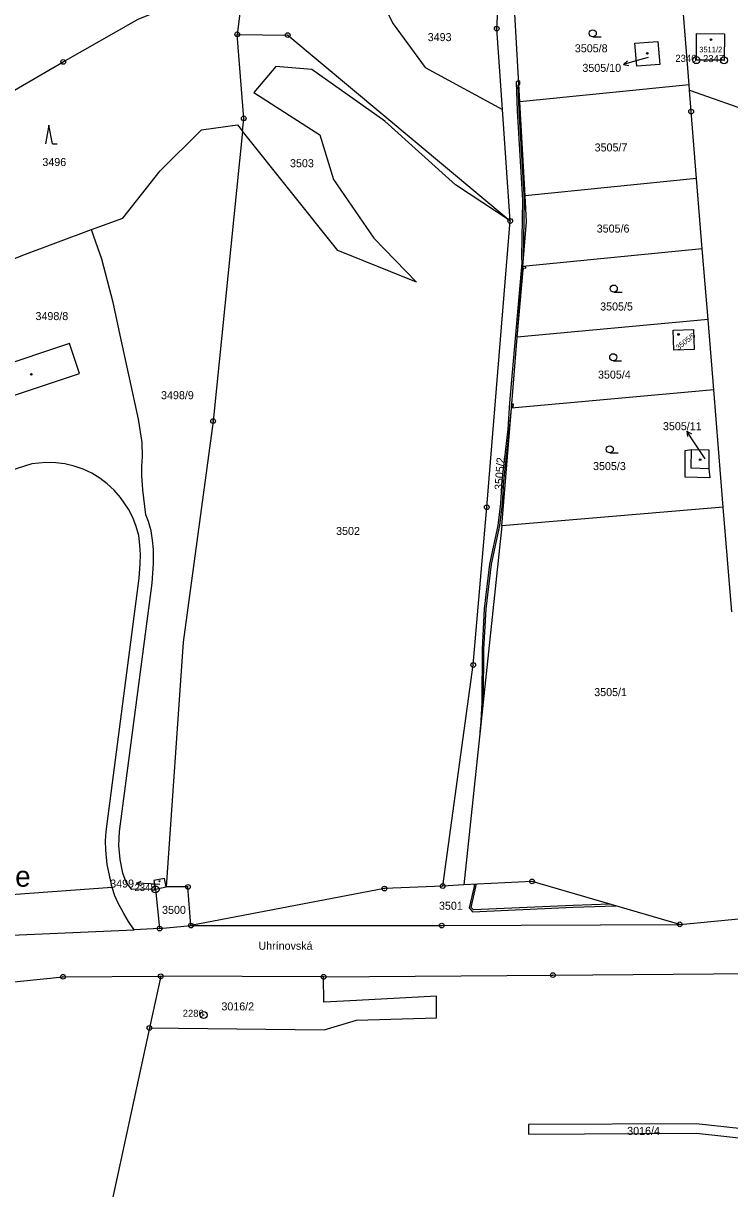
# Model space of a CAD drawing. Extents: x -644096 to -634268, y -1141430 to -1133463.
# Drawn here: x -641546.1 to -641396.2, y -1138498.2 to -1138250.7 of the extents above; entities that cross this region are included whole.
import ezdxf

# ---------------------------------------------------------------- set-up
doc = ezdxf.new("R2010")
doc.units = 0
for name, color, linetype in [('_CIVIL_CONSTRUCTION', 7, 'Continuous'), ('B_Hranice _3D', 7, 'Continuous'), ('M_Svah_Nasyp', 7, 'Continuous'), ('M_Svah_Zarez', 7, 'Continuous'), ('svrsek_osa_sjezdy', 7, 'Continuous'), ('svrsek_osa_VRT', 7, 'Continuous'), ('svrsek_popisy_VRT', 7, 'Continuous'), ('terminal_VRT', 7, 'Continuous')]:
    doc.layers.add(name, color=color, linetype=linetype)

msp = doc.modelspace()

# ---------------------------------------------------------------- linework, layer by layer
at = {"layer": '_CIVIL_CONSTRUCTION'}
for centre, radius in [((-641500.73, -1138253.04), 0.5), ((-641500.73, -1138253.04), 0.0303), ((-641490.01, -1138253.21), 0.5), ((-641490.01, -1138253.21), 0.0303), ((-641445.64, -1138251.83), 0.5), ((-641445.64, -1138251.83), 0.0303), ((-641403.27, -1138258.51), 0.75), ((-641397.4, -1138258.56), 0.75), ((-641537.66, -1138258.88), 0.5), ((-641537.66, -1138258.88), 0.0303), ((-641403.27, -1138258.51), 0.03), ((-641397.4, -1138258.56), 0.03), ((-641499.33, -1138270.88), 0.5), ((-641404.37, -1138269.43), 0.5), ((-641404.37, -1138269.43), 0.0303), ((-641499.33, -1138270.88), 0.0303), ((-641442.79, -1138292.68), 0.5), ((-641442.79, -1138292.68), 0.0303), ((-641505.85, -1138335.17), 0.5), ((-641505.85, -1138335.17), 0.0303), ((-641447.76, -1138353.47), 0.5), ((-641447.76, -1138353.47), 0.0303), ((-641450.64, -1138386.98), 0.5), ((-641450.64, -1138386.98), 0.0303), ((-641511.19, -1138434.1), 0.5), ((-641457.1, -1138433.92), 0.5), ((-641438.15, -1138432.95), 0.5), ((-641438.15, -1138432.95), 0.0303), ((-641518.08, -1138434.62), 0.75), ((-641518.08, -1138434.62), 0.03), ((-641511.19, -1138434.1), 0.0303), ((-641469.48, -1138434.46), 0.5), ((-641469.48, -1138434.46), 0.0303), ((-641457.1, -1138433.92), 0.0303), ((-641517.22, -1138442.95), 0.5), ((-641517.22, -1138442.95), 0.0303), ((-641510.55, -1138442.33), 0.5), ((-641510.55, -1138442.33), 0.0303), ((-641457.33, -1138442.32), 0.5), ((-641457.33, -1138442.32), 0.0303), ((-641406.81, -1138442.06), 0.5), ((-641406.81, -1138442.06), 0.0303), ((-641537.71, -1138453.18), 0.5), ((-641537.71, -1138453.18), 0.0303), ((-641516.95, -1138453.1), 0.5), ((-641516.95, -1138453.1), 0.0303), ((-641482.39, -1138453.21), 0.5), ((-641482.39, -1138453.21), 0.0303), ((-641433.72, -1138452.84), 0.5), ((-641433.72, -1138452.84), 0.0303), ((-641507.85, -1138461.32), 0.75), ((-641507.85, -1138461.32), 0.03), ((-641519.36, -1138464.07), 0.5), ((-641519.36, -1138464.07), 0.0303)]:
    msp.add_circle(centre, radius, dxfattribs=at)
at = {"layer": 'B_Hranice _3D'}
for points in [[(-641441.54, -1138263.17), (-641441.31, -1138269.27), (-641440.17, -1138288.24), (-641440.36, -1138300.35), (-641440.28, -1138301.54), (-641442.96, -1138331.3), (-641443.3, -1138336.86), (-641444.55, -1138347.87), (-641444.85, -1138352.71), (-641445.42, -1138357.32), (-641447.17, -1138365.54), (-641448.28, -1138375.03), (-641448.75, -1138383.62), (-641448.84, -1138395.05), (-641449.19, -1138401.25), (-641448.43, -1138394.02), (-641448.35, -1138383.64), (-641447.88, -1138375.07), (-641446.77, -1138365.6), (-641445.02, -1138357.38), (-641444.45, -1138352.75), (-641444.15, -1138347.91), (-641442.9, -1138336.9), (-641442.53, -1138332.41), (-641442.52, -1138332.27), (-641442.46, -1138331.5), (-641441.3, -1138317.39), (-641440, -1138303.04), (-641439.91, -1138302.64), (-641439.47, -1138302.7), (-641439.44, -1138302.32), (-641440.07, -1138302.38), (-641439.93, -1138300.64), (-641439.77, -1138288.24), (-641440.91, -1138269.25), (-641441.12, -1138263.78), (-641440.94, -1138263.74), (-641440.98, -1138262.99), (-641441.16, -1138263)], [(-641440.75, -1138263.7), (-641440.77, -1138262.98), (-641440.98, -1138262.99), (-641440.94, -1138263.74)], [(-641442.17, -1138332.3), (-641442.11, -1138331.57), (-641442.46, -1138331.5), (-641442.52, -1138332.27)], [(-641451.49, -1138438.59), (-641450.78, -1138439.37), (-641429.43, -1138438.43), (-641420.38, -1138438.12), (-641421.61, -1138437.76), (-641429.45, -1138438.03), (-641450.6, -1138438.97), (-641451.05, -1138438.47), (-641450.05, -1138434.07), (-641450.03, -1138433.57), (-641450.43, -1138433.59), (-641450.45, -1138434.01)]]:
    msp.add_lwpolyline(points, close=True, dxfattribs=at)
at = {"layer": 'M_Svah_Nasyp'}
for p, q in [((-641404.38, -1138345.19), (-641404.33, -1138341.19)), ((-641400.64, -1138345.29), (-641404.38, -1138345.19))]:
    msp.add_line(p, q, dxfattribs=at)
at = {"layer": 'M_Svah_Zarez'}
for centre, radius in [((-641400.16, -1138254.16), 0.175), ((-641413.67, -1138257.07), 0.175), ((-641407.05, -1138316.78), 0.175), ((-641544.43, -1138325.24), 0.175), ((-641402.46, -1138343.37), 0.175), ((-641517.22, -1138432.91), 0.117)]:
    msp.add_circle(centre, radius, dxfattribs=at)
at = {"layer": 'svrsek_osa_sjezdy'}
for p, q in [((-641425.26, -1138253.57), (-641423.51, -1138253.57)), ((-641540.7, -1138272.32), (-641541.45, -1138276.32)), ((-641539.95, -1138276.32), (-641540.7, -1138272.32)), ((-641539.95, -1138276.32), (-641538.95, -1138276.32)), ((-641420.8, -1138307.78), (-641419.05, -1138307.78)), ((-641420.91, -1138322.37), (-641419.16, -1138322.37)), ((-641421.65, -1138341.92), (-641419.9, -1138341.92))]:
    msp.add_line(p, q, dxfattribs=at)
for centre in [(-641425.26, -1138252.82), (-641420.8, -1138307.03), (-641420.91, -1138321.62), (-641421.65, -1138341.17)]:
    msp.add_circle(centre, 0.75, dxfattribs=at)
at = {"layer": 'svrsek_popisy_VRT'}
for p, q in [((-641413.52, -1138257.98), (-641415.83, -1138258.62)), ((-641415.83, -1138258.62), (-641418.71, -1138259.45)), ((-641418.71, -1138259.45), (-641417.89, -1138258.69)), ((-641418.71, -1138259.45), (-641417.61, -1138259.65)), ((-641403.63, -1138339.82), (-641405.26, -1138337.3)), ((-641405.26, -1138337.3), (-641404.3, -1138337.87)), ((-641405.26, -1138337.3), (-641405.14, -1138338.42)), ((-641401.4, -1138343.21), (-641403.63, -1138339.82)), ((-641522.13, -1138433.33), (-641521.1, -1138432.89)), ((-641519.13, -1138433.49), (-641522.13, -1138433.33)), ((-641522.13, -1138433.33), (-641521.15, -1138433.89)), ((-641517.13, -1138433.58), (-641519.13, -1138433.49))]:
    msp.add_line(p, q, dxfattribs=at)
at = {"layer": 'terminal_VRT'}
for p, q in [((-641404.83, -1138263.74), (-641406.42, -1138243.79)), ((-641440.73, -1138267.37), (-641441.86, -1138247.38)), ((-641404.83, -1138263.74), (-641440.73, -1138267.37)), ((-641404.73, -1138264.91), (-641404.83, -1138263.74)), ((-641404.73, -1138264.91), (-641365.97, -1138278.49)), ((-641404.37, -1138269.43), (-641404.73, -1138264.91)), ((-641439.59, -1138287.37), (-641440.73, -1138267.37)), ((-641442.79, -1138292.68), (-641444.44, -1138268.99)), ((-641403.21, -1138283.68), (-641404.37, -1138269.43)), ((-641403.21, -1138283.68), (-641439.59, -1138287.37)), ((-641402, -1138298.62), (-641403.21, -1138283.68)), ((-641402, -1138298.62), (-641440.07, -1138302.38)), ((-641400.78, -1138313.57), (-641402, -1138298.62)), ((-641441.3, -1138317.39), (-641440.07, -1138302.38)), ((-641400.78, -1138313.57), (-641441.3, -1138317.39)), ((-641399.57, -1138328.52), (-641400.78, -1138313.57)), ((-641442.53, -1138332.41), (-641441.3, -1138317.39)), ((-641399.57, -1138328.52), (-641442.53, -1138332.41)), ((-641397.55, -1138353.43), (-641399.57, -1138328.52)), ((-641444.57, -1138357.44), (-641442.53, -1138332.41)), ((-641397.55, -1138353.43), (-641444.57, -1138357.44)), ((-641395.74, -1138375.72), (-641397.55, -1138353.43)), ((-641444.57, -1138357.44), (-641452.62, -1138433.7)), ((-641452.62, -1138433.7), (-641457.1, -1138433.92)), ((-641518.05, -1138434.56), (-641515.78, -1138434.11)), ((-641518.05, -1138434.56), (-641517.22, -1138442.95)), ((-641406.81, -1138442.06), (-641391.36, -1138440.59)), ((-641517.22, -1138442.95), (-641522.58, -1138443.2)), ((-641517.22, -1138442.95), (-641510.55, -1138442.33)), ((-641516.95, -1138453.1), (-641519.36, -1138464.07)), ((-641482.39, -1138453.21), (-641516.95, -1138453.1))]:
    msp.add_line(p, q, dxfattribs=at)
for points in [[(-641451.04, -1138217.93), (-641460.09, -1138221.75), (-641475.83, -1138234.6), (-641467.62, -1138250.82), (-641460.82, -1138260.06), (-641444.44, -1138268.99)], [(-641587.4, -1138294.08), (-641567.86, -1138276.46), (-641537.66, -1138258.88), (-641521.77, -1138249.82), (-641499.16, -1138240.68), (-641500.73, -1138253.04)], [(-641444.44, -1138268.99), (-641445.64, -1138251.83), (-641445.37, -1138246.82)], [(-641500.73, -1138253.04), (-641490.01, -1138253.21), (-641442.79, -1138292.68)], [(-641499.61, -1138273.6), (-641499.33, -1138270.88), (-641500.73, -1138253.04)], [(-641397.4, -1138258.56), (-641403.27, -1138258.51), (-641403.21, -1138252.87), (-641397.3, -1138252.93), (-641397.4, -1138258.56)], [(-641416.36, -1138254.93), (-641411.44, -1138254.54), (-641411.05, -1138259.44), (-641415.93, -1138259.82), (-641416.36, -1138254.93)], [(-641442.79, -1138292.68), (-641454.42, -1138285.01), (-641469.39, -1138271.49), (-641484.87, -1138260.53), (-641492.54, -1138259.88), (-641497.19, -1138265.4), (-641483.22, -1138274.4), (-641480.26, -1138283.88), (-641471.71, -1138296.34), (-641462.64, -1138305.64), (-641479.35, -1138298.96), (-641499.61, -1138273.6)], [(-641531.65, -1138294.51), (-641525, -1138292.06), (-641517.11, -1138282.05), (-641508.34, -1138273.33), (-641500.67, -1138272.27), (-641499.61, -1138273.6)], [(-641499.61, -1138273.6), (-641505.85, -1138335.17), (-641512.23, -1138382.14), (-641515.78, -1138434.11)], [(-641440.07, -1138302.38), (-641439.29, -1138292.77), (-641439.59, -1138287.37)], [(-641457.1, -1138433.92), (-641450.64, -1138386.98), (-641447.76, -1138353.47), (-641442.79, -1138292.68)], [(-641568.56, -1138311.56), (-641558.12, -1138304.66), (-641546.27, -1138299.91), (-641531.65, -1138294.51)], [(-641518.05, -1138434.56), (-641523.09, -1138434.68), (-641524.28, -1138433.1), (-641525, -1138431.22), (-641525.61, -1138428.28), (-641525.87, -1138425.29), (-641525.74, -1138422.33), (-641518.78, -1138369.58), (-641518.49, -1138365.45), (-641518.53, -1138362.46), (-641518.7, -1138360.49), (-641519.03, -1138358.48), (-641519.59, -1138356.54), (-641520.1, -1138355.07), (-641520.77, -1138349.75), (-641520.97, -1138346.72), (-641520.98, -1138344.77), (-641520.81, -1138342.74), (-641520.92, -1138339.71), (-641521.68, -1138334.79), (-641523.6, -1138325.98), (-641525.2, -1138318.55), (-641527.04, -1138310.01), (-641529.48, -1138300.79), (-641531.14, -1138295.98), (-641531.65, -1138294.51)], [(-641408.04, -1138320.13), (-641408.17, -1138315.88), (-641403.87, -1138315.73), (-641403.73, -1138319.98), (-641408.04, -1138320.13)], [(-641548.47, -1138335.35), (-641550.12, -1138330.37), (-641534.18, -1138325.06), (-641536.35, -1138318.68), (-641552.27, -1138324), (-641558.19, -1138325.98), (-641557.05, -1138329.4), (-641563.89, -1138331.67), (-641561.25, -1138339.59), (-641557.55, -1138338.36), (-641556.56, -1138341.3), (-641549.73, -1138339.03), (-641550.71, -1138336.09), (-641548.47, -1138335.35)], [(-641527.3, -1138434.23), (-641591.64, -1138438.92), (-641577.31, -1138321.26)], [(-641405.62, -1138341.42), (-641404.33, -1138341.19), (-641400.63, -1138341.29), (-641400.64, -1138345.29), (-641400.41, -1138347.22), (-641405.65, -1138347.09), (-641405.62, -1138341.42)], [(-641527.3, -1138434.23), (-641528.31, -1138429.33), (-641528.63, -1138426.34), (-641528.66, -1138424.33), (-641528.58, -1138422.34), (-641521.54, -1138368.54), (-641521.33, -1138365.53), (-641521.29, -1138363.52), (-641521.4, -1138361.51), (-641521.64, -1138359.48), (-641522.19, -1138357.58), (-641522.89, -1138355.69), (-641523.82, -1138353.9), (-641525.49, -1138351.39), (-641526.86, -1138349.88), (-641528.32, -1138348.51), (-641529.91, -1138347.3), (-641531.62, -1138346.26), (-641533.45, -1138345.42), (-641535.34, -1138344.75), (-641537.3, -1138344.29), (-641539.21, -1138344.04), (-641541.34, -1138343.99), (-641544.3, -1138344.26), (-641553.96, -1138347.33)], [(-641515.78, -1138434.11), (-641516.14, -1138432.31), (-641518.42, -1138432.72), (-641518.05, -1138434.56)], [(-641406.81, -1138442.06), (-641438.15, -1138432.95), (-641452.62, -1138433.7)], [(-641522.58, -1138443.2), (-641523.79, -1138441.45), (-641524.81, -1138439.73), (-641525.97, -1138437.58), (-641526.68, -1138435.98), (-641527.3, -1138434.23)], [(-641510.55, -1138442.33), (-641511.19, -1138434.1), (-641515.78, -1138434.11)], [(-641457.1, -1138433.92), (-641469.48, -1138434.46), (-641510.55, -1138442.33)], [(-641638.71, -1138453.42), (-641592.81, -1138448.5), (-641548.66, -1138444.39), (-641522.58, -1138443.2)], [(-641510.55, -1138442.33), (-641457.33, -1138442.32), (-641406.81, -1138442.06)], [(-641638.63, -1138463.88), (-641587.9, -1138458.31), (-641537.71, -1138453.18), (-641516.95, -1138453.1)], [(-641519.36, -1138464.07), (-641482.3, -1138464.5), (-641475.38, -1138462.42), (-641458.4, -1138461.92), (-641458.43, -1138457.32), (-641475.41, -1138458.22), (-641482.35, -1138458.6), (-641482.39, -1138453.21)], [(-641482.39, -1138453.21), (-641433.72, -1138452.84), (-641391.14, -1138452.52)], [(-641519.36, -1138464.07), (-641528.38, -1138505.9), (-641533.29, -1138552.59), (-641534.98, -1138574.44), (-641534.51, -1138585.71), (-641533.38, -1138595.53), (-641533.18, -1138612.31), (-641533.82, -1138623.91)], [(-641366.26, -1138488.44), (-641403.28, -1138484.42), (-641438.93, -1138484.59), (-641438.92, -1138486.59), (-641403.27, -1138486.42), (-641366.48, -1138490.43)]]:
    msp.add_lwpolyline(points, dxfattribs=at)

# ---------------------------------------------------------------- texts
at = {"layer": '_CIVIL_CONSTRUCTION'}
for s, p in [('2346', (-641407.72, -1138258.89)), ('2347', (-641401.85, -1138258.94)), ('2348', (-641522.53, -1138435)), ('2286', (-641512.3, -1138461.7))]:
    msp.add_text(s, height=1.5, dxfattribs=at).set_placement(p)
at = {"layer": 'svrsek_osa_VRT'}
for s, height, p in [('3493', 1.7, (-641460.29, -1138254.48)), ('3505/8', 1.7, (-641429.06, -1138256.85)), ('3511/2', 1.19, (-641402.65, -1138256.87)), ('3505/10', 1.7, (-641427.46, -1138261.01)), ('3505/7', 1.7, (-641424.86, -1138277.91)), ('3496', 1.7, (-641542.09, -1138281.01)), ('3503', 1.7, (-641489.52, -1138281.26)), ('3505/6', 1.7, (-641424.42, -1138295.14)), ('3505/5', 1.7, (-641423.69, -1138311.69)), ('3498/8', 1.7, (-641543.55, -1138313.73)), ('3505/4', 1.7, (-641424.15, -1138326.16)), ('3498/9', 1.7, (-641516.9, -1138330.53)), ('3505/11', 1.7, (-641410.36, -1138337.11)), ('3505/3', 1.7, (-641425.2, -1138345.59)), ('3502', 1.7, (-641479.74, -1138359.36)), ('3505/1', 1.7, (-641424.95, -1138393.59)), ('3499', 1.7, (-641527.69, -1138434.25)), ('3500', 1.7, (-641516.68, -1138439.84)), ('3501', 1.7, (-641457.9, -1138438.96)), ('3016/2', 1.7, (-641504.09, -1138460.34)), ('3016/4', 1.7, (-641417.95, -1138486.78))]:
    msp.add_text(s, height=height, dxfattribs=at).set_placement(p)
for s, height, rotation, p in [('3505/9', 1.14, 39, (-641407.05, -1138320.17)), ('3505/2', 1.7, 86, (-641444.43, -1138349.87))]:
    msp.add_text(s, height=height, rotation=rotation, dxfattribs=at).set_placement(p)
at = {"layer": 'svrsek_popisy_VRT'}
for s, height, p in [('U dolní kaple', 4.4, (-641578.93, -1138434.07)), ('Uhrínovská', 1.7, (-641496.23, -1138447.46))]:
    msp.add_text(s, height=height, dxfattribs=at).set_placement(p)

doc.saveas('drawing.dxf')
